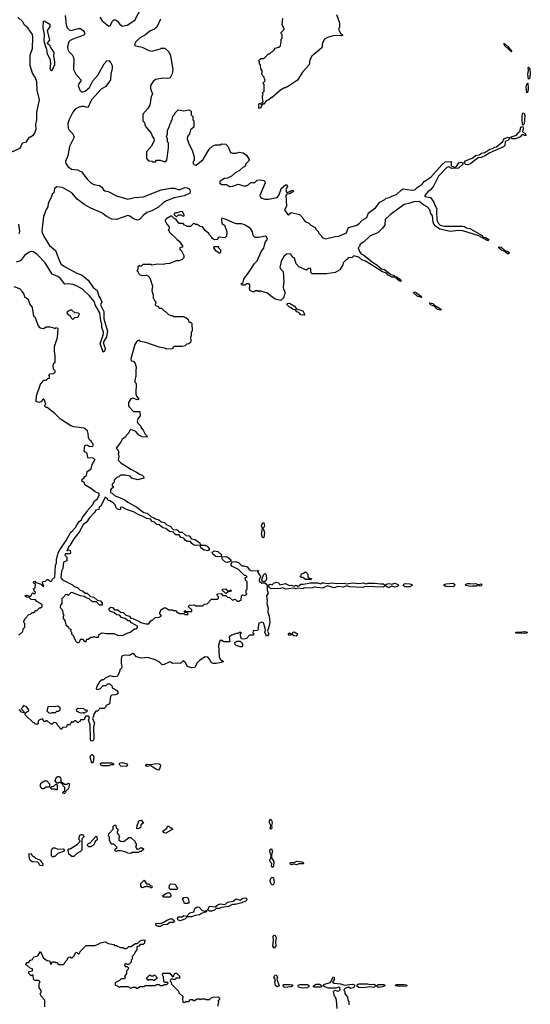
# Model space of a CAD drawing. Extents: x 2293139 to 2515392, y 824115 to 1006937.
# Tile 360 of 417: x 2477245 to 2482622, y 847951 to 858329. Entities that reach past the tile are written whole.
import ezdxf

# ---------------------------------------------------------------- set-up
doc = ezdxf.new("R2010")
doc.units = 0

msp = doc.modelspace()

# ---------------------------------------------------------------- linework, layer by layer
at = {"layer": '0CON10XD'}
for points in [[(2478088, 858355), (2478115, 858318), (2478185, 858262), (2478198, 858265), (2478219, 858311), (2478235, 858327), (2478255, 858327), (2478275, 858313), (2478297, 858285), (2478325, 858262), (2478375, 858271), (2478456, 858325), (2478525, 858452)], [(2477163, 856935), (2477250, 856975), (2477275, 857030), (2477315, 857043), (2477343, 857087), (2477385, 857112), (2477403, 857135), (2477417, 857175), (2477414, 857226), (2477426, 857275), (2477427, 857353), (2477453, 857485), (2477428, 857585), (2477425, 857674), (2477410, 857715), (2477380, 857765), (2477356, 857845), (2477356, 857954), (2477378, 858025), (2477383, 858145), (2477379, 858175), (2477332, 858242), (2477295, 858272), (2477278, 858308), (2477226, 858356)], [(2477723, 858375), (2477734, 858275), (2477744, 858245), (2477765, 858221), (2477785, 858216), (2477865, 858237), (2477885, 858236), (2477915, 858216), (2477926, 858194), (2477929, 858175), (2477922, 858165), (2477805, 858125), (2477775, 858110), (2477763, 858095), (2477749, 858045), (2477752, 858015), (2477763, 857993), (2477798, 857958), (2477810, 857930), (2477814, 857905), (2477810, 857805), (2477837, 857755), (2477890, 857695), (2477890, 857685), (2477867, 857653), (2477861, 857635), (2477879, 857585), (2477895, 857568), (2477915, 857568), (2477935, 857577), (2477980, 857615), (2478015, 857685), (2478067, 857743), (2478134, 857865), (2478162, 857895), (2478185, 857899), (2478205, 857873), (2478218, 857845), (2478219, 857815), (2478204, 857755), (2478201, 857695), (2478152, 857625), (2478102, 857598), (2478005, 857488), (2477989, 857465), (2477965, 857407), (2477955, 857404), (2477924, 857414), (2477895, 857416), (2477859, 857405), (2477828, 857385), (2477803, 857355), (2477766, 857276), (2477753, 857235), (2477757, 857185), (2477767, 857165), (2477806, 857125), (2477818, 857092), (2477768, 856992), (2477752, 856895), (2477727, 856835), (2477731, 856815), (2477752, 856782), (2477791, 856755), (2477855, 856746), (2477895, 856724), (2477959, 856645), (2477995, 856610), (2478025, 856593), (2478085, 856583), (2478110, 856565), (2478129, 856535), (2478143, 856525), (2478175, 856518), (2478265, 856473), (2478385, 856438), (2478455, 856455), (2478549, 856461), (2478735, 856537), (2478838, 856552), (2478874, 856555), (2478915, 856540), (2478935, 856540), (2478985, 856559), (2479008, 856558), (2479028, 856548), (2479036, 856536), (2479041, 856515), (2479038, 856502), (2478977, 856473), (2478870, 856450), (2478790, 856420), (2478755, 856400), (2478705, 856355), (2478635, 856316), (2478584, 856296), (2478545, 856266), (2478505, 856224), (2478485, 856216), (2478445, 856232), (2478405, 856260), (2478385, 856267), (2478265, 856225), (2478215, 856227), (2478155, 856260), (2478109, 856295), (2477995, 856344), (2477923, 856383), (2477849, 856439), (2477794, 856506), (2477695, 856559), (2477635, 856566), (2477610, 856550), (2477606, 856505), (2477588, 856492), (2477578, 856455), (2477546, 856395), (2477542, 856358), (2477522, 856328), (2477495, 856255), (2477479, 856105), (2477482, 856085), (2477505, 856035), (2477560, 855950), (2477621, 855895), (2477667, 855777), (2477683, 855753), (2477715, 855727), (2477845, 855659), (2477902, 855635), (2477965, 855584), (2478018, 855508), (2478060, 855475), (2478078, 855415), (2478101, 855381), (2478109, 855355), (2478096, 855325), (2478132, 855252), (2478132, 855175), (2478168, 855045), (2478160, 854985), (2478125, 854925), (2478145, 854865), (2478137, 854835), (2478124, 854824), (2478094, 854915), (2478125, 855005), (2478126, 855035), (2478111, 855085), (2478111, 855121), (2478101, 855155), (2478090, 855240), (2478041, 855325), (2478034, 855355), (2477979, 855419), (2477908, 855488), (2477851, 855521), (2477805, 855537), (2477755, 855545), (2477721, 855541), (2477675, 855600), (2477645, 855624), (2477587, 855647), (2477512, 855765), (2477427, 855857), (2477385, 855884), (2477365, 855886), (2477345, 855879), (2477296, 855845), (2477255, 855788), (2477207, 855773)], [(2478726, 858336), (2478688, 858252), (2478665, 858231), (2478615, 858209), (2478570, 858170), (2478505, 858136), (2478465, 858093), (2478453, 858065), (2478464, 858054), (2478535, 858041), (2478605, 858004), (2478635, 857996), (2478727, 858023), (2478735, 858030), (2478775, 858030), (2478815, 857990), (2478832, 857952), (2478853, 857823), (2478858, 857805), (2478852, 857758), (2478830, 857715), (2478805, 857708), (2478755, 857712), (2478675, 857698), (2478651, 857679), (2478622, 857635), (2478622, 857605), (2478642, 857545), (2478631, 857519), (2478615, 857430), (2478596, 857394), (2478540, 857335), (2478540, 857265), (2478560, 857245), (2478563, 857223), (2478575, 857200), (2478630, 857135), (2478642, 857095), (2478657, 857077), (2478660, 857055), (2478632, 856995), (2478582, 856935), (2478580, 856865), (2478602, 856842), (2478637, 856837), (2478645, 856830), (2478675, 856830), (2478685, 856850), (2478725, 856850), (2478775, 856830), (2478795, 856850), (2478812, 856975), (2478812, 857032), (2478803, 857043), (2478802, 857072), (2478792, 857095), (2478800, 857125), (2478800, 857165), (2478818, 857195), (2478830, 857235), (2478840, 857245), (2478840, 857265), (2478850, 857275), (2478858, 857312), (2478880, 857335), (2478880, 857345), (2478915, 857380), (2478975, 857370), (2479025, 857380), (2479052, 857365), (2479050, 857325), (2479068, 857308), (2479070, 857275), (2479080, 857265), (2479080, 857195), (2479043, 857167), (2479032, 857128), (2479013, 857097), (2479010, 857075), (2479025, 857020), (2479060, 856955), (2479082, 856885), (2479082, 856845), (2479072, 856835), (2479072, 856815), (2479082, 856802), (2479105, 856797), (2479176, 856854), (2479240, 856965), (2479275, 856998), (2479308, 857012), (2479355, 857012), (2479375, 857022), (2479415, 857018), (2479438, 856995), (2479465, 856930), (2479485, 856922), (2479525, 856922), (2479555, 856932), (2479600, 856925), (2479635, 856900), (2479660, 856855), (2479660, 856845), (2479625, 856810), (2479615, 856780), (2479600, 856775), (2479561, 856739), (2479510, 856710), (2479475, 856680), (2479435, 856660), (2479402, 856655), (2479355, 856626), (2479348, 856615), (2479355, 856601), (2479375, 856591), (2479422, 856592), (2479455, 856570), (2479490, 856575), (2479545, 856597), (2479615, 856576), (2479648, 856585), (2479678, 856612), (2479720, 856615), (2479745, 856637), (2479785, 856641), (2479815, 856633), (2479828, 856625), (2479829, 856611), (2479774, 856475), (2479785, 856450), (2479825, 856439), (2479865, 856438), (2479955, 856456), (2479978, 856482), (2479990, 856525), (2480000, 856550), (2480045, 856590), (2480055, 856588), (2480064, 856575), (2480047, 856535), (2480055, 856510), (2480065, 856508), (2480113, 856533), (2480127, 856525), (2480122, 856515), (2480088, 856495), (2480058, 856492), (2480047, 856475), (2480054, 856365), (2480034, 856325), (2480065, 856278), (2480075, 856273), (2480105, 856297), (2480190, 856275), (2480225, 856240), (2480232, 856222), (2480252, 856202), (2480290, 856185), (2480310, 856165), (2480355, 856140), (2480365, 856120), (2480390, 856095), (2480392, 856082), (2480425, 856050), (2480432, 856035), (2480465, 856020), (2480567, 856043), (2480605, 856046), (2480685, 856084), (2480699, 856125), (2480711, 856139), (2480795, 856164), (2480825, 856184), (2480853, 856217), (2480899, 856245), (2480920, 856295), (2480991, 856345), (2481038, 856405), (2481089, 856435)], [(2480582, 858385), (2480612, 858295), (2480612, 858255), (2480603, 858225), (2480625, 858188), (2480648, 858165), (2480635, 858160), (2480555, 858163), (2480485, 858143), (2480456, 858124), (2480434, 858085), (2480426, 858034), (2480323, 857945), (2480302, 857905), (2480293, 857855), (2480222, 857775), (2480169, 857691), (2480065, 857620), (2480055, 857620), (2480045, 857610), (2480035, 857610), (2479990, 857585), (2479905, 857510), (2479895, 857510), (2479870, 857485), (2479840, 857475), (2479815, 857440), (2479800, 857440), (2479785, 857400), (2479772, 857392), (2479762, 857405), (2479763, 857437), (2479775, 857450), (2479785, 857440), (2479800, 857440), (2479800, 857455), (2479810, 857465), (2479802, 857505), (2479802, 857528), (2479810, 857545), (2479800, 857555), (2479820, 857575), (2479820, 857645), (2479812, 857652), (2479810, 857665), (2479828, 857682), (2479830, 857695), (2479823, 857703), (2479820, 857725), (2479790, 857755), (2479800, 857765), (2479800, 857795), (2479783, 857813), (2479780, 857855), (2479772, 857862), (2479770, 857885), (2479760, 857895), (2479785, 857920), (2479815, 857920), (2479855, 857960), (2479865, 857970), (2479875, 857970), (2479895, 857990), (2479905, 857990), (2479925, 858010), (2479935, 858030), (2479975, 858040), (2479990, 858055), (2480000, 858095), (2480000, 858125), (2480010, 858135), (2480010, 858175), (2480000, 858185), (2480000, 858195), (2480030, 858225), (2480030, 858235), (2480010, 858275), (2480017, 858347)], [(2477585, 857790), (2477575, 857790), (2477565, 857810), (2477572, 857865), (2477568, 857908), (2477539, 857965), (2477532, 858015), (2477515, 858053), (2477504, 858105), (2477506, 858175), (2477492, 858245), (2477497, 858313), (2477504, 858316), (2477563, 858283), (2477561, 858255), (2477534, 858214), (2477560, 858115), (2477534, 858085), (2477537, 858077), (2477560, 858065), (2477570, 858035), (2477603, 857985), (2477600, 857945), (2477612, 857885), (2477612, 857855), (2477585, 857790)], [(2482425, 857991), (2482354, 858055), (2482342, 858078), (2482355, 858074), (2482385, 858047), (2482429, 857995), (2482425, 857991)], [(2482605, 857702), (2482597, 857755), (2482605, 857795), (2482600, 857825), (2482605, 857829), (2482616, 857815), (2482622, 857755), (2482615, 857711), (2482605, 857702)], [(2482585, 857560), (2482580, 857620), (2482585, 857650), (2482595, 857662), (2482601, 857605), (2482595, 857570), (2482585, 857560)], [(2482545, 857218), (2482537, 857255), (2482537, 857315), (2482545, 857344), (2482555, 857349), (2482565, 857325), (2482562, 857268), (2482558, 857232), (2482545, 857218)], [(2482465, 857073), (2482433, 857073), (2482416, 857085), (2482420, 857095), (2482477, 857113), (2482498, 857142), (2482517, 857155), (2482518, 857185), (2482524, 857196), (2482544, 857204), (2482548, 857182), (2482539, 857149), (2482564, 857135), (2482580, 857110), (2482565, 857108), (2482535, 857118), (2482514, 857096), (2482465, 857073)], [(2481965, 856801), (2481945, 856802), (2481932, 856815), (2481930, 856825), (2481940, 856840), (2482016, 856874), (2482045, 856897), (2482083, 856905), (2482107, 856923), (2482145, 856929), (2482196, 856964), (2482225, 856970), (2482245, 856985), (2482265, 856989), (2482333, 857045), (2482344, 857075), (2482385, 857091), (2482403, 857085), (2482391, 857059), (2482357, 857045), (2482353, 857005), (2482341, 856989), (2482195, 856926), (2482152, 856898), (2482105, 856878), (2482075, 856873), (2481996, 856814), (2481965, 856801)], [(2481089, 856435), (2481105, 856449), (2481140, 856455), (2481165, 856470), (2481214, 856486), (2481265, 856535), (2481285, 856546), (2481375, 856534), (2481404, 856536), (2481415, 856542), (2481431, 856560), (2481483, 856595), (2481505, 856623), (2481575, 856671), (2481690, 856800), (2481725, 856830), (2481790, 856835), (2481789, 856789), (2481825, 856776), (2481845, 856782), (2481871, 856819), (2481895, 856828), (2481911, 856821), (2481912, 856805), (2481865, 856763), (2481795, 856761), (2481765, 856777), (2481745, 856771), (2481655, 856681), (2481604, 856576), (2481568, 856532), (2481543, 856515), (2481513, 856475), (2481510, 856465), (2481570, 856455), (2481607, 856407), (2481618, 856375), (2481638, 856335), (2481633, 856315), (2481638, 856215), (2481655, 856181), (2481673, 856165), (2481715, 856154), (2481905, 856153), (2481928, 856148), (2481952, 856135), (2481987, 856127), (2482114, 856055), (2482122, 856042), (2482151, 856035), (2482179, 856015), (2482184, 856005), (2482175, 855998), (2482082, 856052), (2481912, 856105), (2481865, 856108), (2481783, 856097), (2481671, 856121), (2481624, 856154), (2481608, 856175), (2481600, 856195), (2481592, 856262), (2481575, 856285), (2481565, 856324), (2481535, 856358), (2481497, 856377), (2481453, 856413), (2481395, 856409), (2481355, 856396), (2481295, 856380), (2481145, 856274), (2481093, 856225), (2481092, 856165), (2481063, 856127), (2481015, 856084), (2480935, 856051), (2480867, 855985), (2480832, 855965), (2480825, 855940), (2480810, 855925), (2480824, 855885), (2480841, 855861), (2480868, 855848), (2480962, 855772), (2481007, 855747), (2481055, 855705), (2481086, 855696), (2481153, 855643), (2481183, 855635), (2481195, 855618), (2481218, 855618), (2481255, 855590), (2481264, 855575), (2481255, 855571), (2481241, 855575), (2481194, 855614), (2481165, 855617), (2481125, 855638), (2481108, 855658), (2481065, 855671), (2480931, 855755), (2480885, 855783), (2480847, 855797), (2480815, 855827), (2480765, 855840), (2480747, 855823), (2480705, 855820), (2480697, 855803), (2480685, 855800), (2480650, 855765), (2480648, 855745), (2480616, 855694), (2480567, 855663), (2480475, 855652), (2480325, 855650), (2480310, 855665), (2480310, 855705), (2480305, 855710), (2480285, 855708), (2480265, 855690), (2480183, 855723), (2480156, 855756), (2480138, 855815), (2480125, 855822), (2480105, 855852), (2480093, 855863), (2480055, 855857), (2480026, 855834), (2479997, 855785), (2479993, 855745), (2479984, 855725), (2479990, 855705), (2480020, 855675), (2480028, 855565), (2480018, 855515), (2480022, 855485), (2480035, 855470), (2480042, 855445), (2480030, 855425), (2480028, 855402), (2479995, 855368), (2479935, 855385), (2479881, 855421), (2479856, 855446), (2479783, 855467), (2479772, 855468), (2479765, 855460), (2479755, 855470), (2479725, 855470), (2479715, 855460), (2479695, 855460), (2479688, 855468), (2479672, 855472), (2479668, 855488), (2479660, 855495), (2479670, 855505), (2479668, 855532), (2479660, 855545), (2479634, 855546), (2479615, 855532), (2479585, 855530), (2479578, 855545), (2479600, 855560), (2479607, 855595), (2479667, 855683), (2479719, 855761), (2479745, 855789), (2479790, 855890), (2479815, 855922), (2479830, 855980), (2479853, 856015), (2479845, 856041), (2479835, 856046), (2479765, 856032), (2479725, 856032), (2479704, 856054), (2479698, 856095), (2479675, 856130), (2479618, 856165), (2479584, 856176), (2479529, 856179), (2479497, 856187), (2479418, 856225), (2479375, 856239), (2479369, 856225), (2479375, 856180), (2479402, 856165), (2479427, 856095), (2479422, 856048), (2479405, 856030), (2479345, 856038), (2479335, 856030), (2479328, 856012), (2479295, 856010), (2479270, 856025), (2479270, 856035), (2479240, 856065), (2479236, 856076), (2479197, 856107), (2479170, 856145), (2479145, 856150), (2479115, 856170), (2479095, 856170), (2479085, 856180), (2479072, 856178), (2479045, 856150), (2479005, 856150), (2478998, 856158), (2478982, 856162), (2478965, 856180), (2478925, 856180), (2478888, 856228), (2478875, 856230), (2478847, 856257), (2478835, 856257), (2478794, 856235), (2478778, 856215), (2478778, 856208), (2478793, 856173), (2478820, 856145), (2478820, 856125), (2478810, 856115), (2478818, 856108), (2478820, 856095), (2478903, 856013), (2478926, 855996), (2478960, 855945), (2478958, 855932), (2478930, 855925), (2478932, 855905), (2478945, 855900), (2478972, 855845), (2478972, 855818), (2478955, 855800), (2478922, 855788), (2478893, 855787), (2478825, 855758), (2478785, 855757), (2478755, 855748), (2478695, 855752), (2478635, 855742), (2478625, 855748), (2478542, 855748), (2478525, 855730), (2478515, 855730), (2478505, 855740), (2478490, 855725), (2478490, 855695), (2478480, 855685), (2478488, 855678), (2478492, 855662), (2478515, 855640), (2478535, 855632), (2478577, 855637), (2478595, 855630), (2478615, 855610), (2478642, 855522), (2478638, 855475), (2478642, 855442), (2478650, 855435), (2478650, 855395), (2478658, 855388), (2478662, 855372), (2478680, 855355), (2478670, 855325), (2478682, 855312), (2478698, 855308), (2478715, 855290), (2478738, 855288), (2478772, 855252), (2478785, 855250), (2478812, 855222), (2478825, 855220), (2478835, 855210), (2478855, 855210), (2478865, 855200), (2478965, 855200), (2478995, 855190), (2479018, 855168), (2479022, 855152), (2479032, 855142), (2479045, 855140), (2479058, 855128), (2479060, 855045), (2479050, 855035), (2479050, 854995), (2479042, 854985), (2479048, 854945), (2479044, 854926), (2479025, 854913), (2479005, 854910), (2478987, 854893), (2478956, 854884), (2478874, 854886), (2478862, 854878), (2478855, 854860), (2478795, 854858), (2478775, 854868), (2478715, 854878), (2478575, 854926), (2478518, 854938), (2478505, 854950), (2478485, 854943), (2478474, 854935), (2478457, 854905), (2478417, 854755), (2478420, 854735), (2478445, 854730), (2478462, 854705), (2478470, 854665), (2478467, 854627), (2478469, 854575), (2478458, 854525), (2478458, 854508), (2478470, 854495), (2478467, 854385), (2478475, 854362), (2478497, 854335), (2478497, 854325), (2478485, 854323), (2478435, 854340), (2478417, 854333), (2478392, 854295), (2478392, 854255), (2478445, 854200), (2478505, 854200), (2478510, 854195), (2478512, 854155), (2478488, 854122), (2478483, 854093), (2478490, 854075), (2478520, 854045), (2478520, 854035), (2478550, 853995), (2478565, 853960), (2478590, 853935), (2478585, 853930), (2478533, 853933), (2478501, 853951), (2478468, 853988), (2478415, 854010), (2478400, 853995), (2478394, 853976), (2478365, 853948), (2478359, 853931), (2478323, 853905), (2478308, 853872), (2478262, 853812), (2478277, 853797), (2478290, 853765), (2478282, 853758), (2478288, 853725), (2478282, 853685), (2478310, 853660), (2478415, 853591), (2478475, 853561), (2478514, 853534), (2478535, 853528), (2478548, 853515), (2478552, 853498), (2478485, 853478), (2478425, 853498), (2478407, 853517), (2478355, 853530), (2478305, 853530), (2478288, 853512), (2478272, 853508), (2478240, 853475), (2478240, 853455), (2478220, 853435), (2478220, 853415), (2478228, 853408), (2478230, 853395), (2478215, 853390), (2478200, 853375), (2478200, 853345), (2478218, 853338), (2478242, 853315), (2478345, 853272), (2478385, 853243), (2478480, 853190), (2478553, 853133), (2478586, 853126), (2478628, 853088), (2478655, 853083), (2478675, 853069), (2478709, 853059), (2478735, 853038), (2478769, 853029), (2478795, 853006), (2478831, 852991), (2478865, 852953), (2478895, 852956), (2478908, 852948), (2478925, 852926), (2478957, 852927), (2478994, 852894), (2479028, 852888), (2479055, 852858), (2479090, 852850), (2479138, 852818), (2479152, 852792), (2479195, 852791), (2479220, 852780), (2479241, 852755), (2479240, 852740), (2479225, 852731), (2479188, 852738), (2479151, 852761), (2479145, 852790), (2479097, 852787), (2479074, 852794), (2479057, 852807), (2479045, 852828), (2479008, 852828), (2478991, 852841), (2478975, 852863), (2478941, 852871), (2478925, 852898), (2478888, 852898), (2478872, 852912), (2478865, 852928), (2478823, 852933), (2478785, 852966), (2478754, 852974), (2478715, 853004), (2478690, 853010), (2478665, 853032), (2478639, 853039), (2478623, 853063), (2478585, 853070), (2478545, 853094), (2478499, 853109), (2478445, 853143), (2478368, 853168), (2478325, 853190), (2478302, 853188), (2478310, 853175), (2478298, 853162), (2478275, 853170), (2478260, 853185), (2478250, 853215), (2478230, 853235), (2478195, 853258), (2478175, 853260), (2478170, 853275), (2478145, 853296), (2478098, 853202), (2478082, 853195), (2478080, 853165), (2478045, 853159), (2478029, 853131), (2477975, 853076), (2477952, 853038), (2477915, 853004), (2477872, 852928), (2477815, 852856), (2477774, 852786), (2477761, 852775), (2477742, 852732), (2477755, 852740), (2477778, 852738), (2477780, 852705), (2477775, 852700), (2477725, 852700), (2477720, 852685), (2477740, 852665), (2477740, 852625), (2477705, 852610), (2477698, 852545), (2477685, 852518)], [(2478895, 856250), (2478918, 856272), (2478942, 856272), (2478965, 856258), (2478980, 856265), (2478958, 856305), (2478941, 856309), (2478907, 856293), (2478887, 856293), (2478872, 856285), (2478870, 856275), (2478895, 856250)], [(2477240, 856075), (2477245, 856100), (2477236, 856175)], [(2479355, 855870), (2479345, 855870), (2479312, 855892), (2479290, 855925), (2479292, 855938), (2479335, 855940), (2479340, 855935), (2479340, 855925), (2479360, 855905), (2479360, 855875), (2479355, 855870)], [(2482395, 855861), (2482382, 855862), (2482348, 855888), (2482319, 855899), (2482292, 855925), (2482290, 855935), (2482315, 855931), (2482350, 855900), (2482386, 855885), (2482398, 855875), (2482395, 855861)], [(2477235, 851840), (2477278, 851882), (2477282, 851908), (2477300, 851925), (2477300, 851965), (2477290, 851975), (2477290, 851995), (2477298, 852002), (2477302, 852018), (2477342, 852058), (2477358, 852062), (2477375, 852080), (2477398, 852082), (2477415, 852100), (2477425, 852100), (2477455, 852130), (2477465, 852130), (2477480, 852145), (2477480, 852165), (2477426, 852196), (2477410, 852215), (2477365, 852217), (2477345, 852240), (2477315, 852243), (2477300, 852255), (2477325, 852262), (2477355, 852250), (2477368, 852262), (2477372, 852278), (2477382, 852288), (2477395, 852280), (2477408, 852282), (2477410, 852295), (2477402, 852302), (2477390, 852335), (2477408, 852342), (2477410, 852375), (2477390, 852395), (2477392, 852408), (2477405, 852410), (2477412, 852402), (2477468, 852378), (2477495, 852350), (2477500, 852365), (2477490, 852375), (2477488, 852388), (2477480, 852395), (2477492, 852408), (2477515, 852410), (2477535, 852430), (2477545, 852430), (2477562, 852412), (2477575, 852410), (2477588, 852422), (2477590, 852435), (2477615, 852450), (2477622, 852575), (2477633, 852605), (2477634, 852635), (2477651, 852709), (2477668, 852742), (2477735, 852840), (2477782, 852928), (2477805, 852944), (2477807, 852953), (2477835, 852980), (2477838, 852992), (2477870, 853040), (2477895, 853058), (2477903, 853077), (2477956, 853145), (2477958, 853155), (2478015, 853218), (2478033, 853257), (2478059, 853275), (2478085, 853320), (2478075, 853338), (2478041, 853351), (2478002, 853385), (2477930, 853425), (2477928, 853448), (2477900, 853465), (2477904, 853486), (2477920, 853495), (2477930, 853515), (2477948, 853522), (2477955, 853568), (2477995, 853590), (2478013, 853647), (2478038, 853695), (2478015, 853708), (2477962, 853712), (2477957, 853757), (2477945, 853768), (2477935, 853770), (2477924, 853784), (2477930, 853840), (2477955, 853847), (2477975, 853833), (2478015, 853832), (2478020, 853845), (2478018, 853858), (2478000, 853875), (2477997, 853887), (2477981, 853901), (2477968, 853925), (2477966, 853966), (2477958, 853995), (2477925, 854022), (2477815, 854037), (2477785, 854047), (2477675, 854118), (2477615, 854178), (2477535, 854240), (2477525, 854240), (2477512, 854252), (2477510, 854265), (2477518, 854272), (2477520, 854285), (2477512, 854292), (2477510, 854315), (2477498, 854328), (2477492, 854328), (2477468, 854302), (2477447, 854293), (2477420, 854305), (2477422, 854365), (2477463, 854487), (2477490, 854515), (2477495, 854530), (2477525, 854530), (2477542, 854548), (2477558, 854552), (2477560, 854575), (2477550, 854585), (2477562, 854598), (2477605, 854600), (2477620, 854615), (2477618, 854628), (2477600, 854645), (2477598, 854685), (2477605, 854710), (2477620, 854715), (2477620, 854785), (2477610, 854835), (2477612, 854885), (2477642, 854978), (2477650, 855075), (2477625, 855080), (2477615, 855070), (2477608, 855078), (2477565, 855090), (2477525, 855088), (2477495, 855072), (2477473, 855073), (2477462, 855082), (2477440, 855105), (2477410, 855185), (2477393, 855203), (2477380, 855295), (2477353, 855333), (2477338, 855375), (2477298, 855405), (2477293, 855435), (2477275, 855462), (2477245, 855493), (2477185, 855514)], [(2481475, 855400), (2481431, 855415), (2481396, 855445), (2481393, 855457), (2481415, 855456), (2481469, 855415), (2481478, 855405), (2481475, 855400)], [(2480235, 855214), (2480205, 855220), (2480185, 855242), (2480165, 855250), (2480150, 855270), (2480125, 855276), (2480105, 855293), (2480082, 855302), (2480061, 855325), (2480061, 855339), (2480085, 855340), (2480138, 855308), (2480161, 855281), (2480225, 855259), (2480246, 855225), (2480244, 855216), (2480235, 855214)], [(2481673, 855267), (2481644, 855275), (2481609, 855309), (2481572, 855325), (2481560, 855345), (2481597, 855337), (2481612, 855322), (2481686, 855275), (2481685, 855270), (2481673, 855267)], [(2477805, 855170), (2477825, 855190), (2477856, 855194), (2477876, 855225), (2477865, 855237), (2477825, 855238), (2477795, 855268), (2477775, 855268), (2477750, 855255), (2477742, 855235), (2477780, 855205), (2477782, 855192), (2477805, 855170)], [(2479805, 852868), (2479802, 852872), (2479792, 852905), (2479803, 852965), (2479792, 852995), (2479805, 853031), (2479816, 853026), (2479823, 852995), (2479810, 852965), (2479822, 852925), (2479815, 852872), (2479805, 852868)], [(2479344, 852666), (2479311, 852671), (2479281, 852691), (2479271, 852715), (2479295, 852730), (2479333, 852723), (2479364, 852695), (2479369, 852685), (2479365, 852670), (2479344, 852666)], [(2479435, 852608), (2479412, 852612), (2479379, 852639), (2479372, 852668), (2479415, 852672), (2479442, 852662), (2479467, 852635), (2479467, 852623), (2479455, 852613), (2479435, 852608)], [(2477685, 852518), (2477679, 852445), (2477695, 852424), (2477801, 852371), (2477818, 852355), (2477853, 852343), (2477880, 852315), (2477908, 852308), (2477935, 852286), (2477955, 852283), (2477989, 852249), (2478025, 852242), (2478061, 852211), (2478095, 852205), (2478112, 852178), (2478112, 852158), (2478085, 852158), (2478052, 852192), (2478013, 852193), (2477976, 852226), (2477944, 852234), (2477925, 852249), (2477886, 852256), (2477795, 852290), (2477782, 852288), (2477755, 852260), (2477745, 852270), (2477722, 852268), (2477718, 852252), (2477690, 852225), (2477690, 852175), (2477673, 852157), (2477670, 852135), (2477690, 852115), (2477692, 852102), (2477700, 852095), (2477700, 852065), (2477710, 852055), (2477700, 852025), (2477720, 851995), (2477732, 851952), (2477760, 851925), (2477762, 851912), (2477775, 851910), (2477788, 851898), (2477780, 851885), (2477790, 851875), (2477790, 851855), (2477808, 851838), (2477832, 851782), (2477852, 851762), (2477878, 851772), (2477885, 851800), (2477905, 851800), (2477925, 851780), (2477935, 851780), (2477945, 851770), (2477952, 851798), (2477965, 851800), (2477995, 851820), (2478015, 851820), (2478025, 851828), (2478045, 851820), (2478075, 851820), (2478082, 851848), (2478115, 851868), (2478155, 851858), (2478235, 851860), (2478285, 851838), (2478335, 851840), (2478375, 851862), (2478407, 851873), (2478455, 851910), (2478475, 851910), (2478487, 851923), (2478487, 851935), (2478423, 851973), (2478405, 851993), (2478385, 851994), (2478355, 852016), (2478318, 852028), (2478295, 852052), (2478265, 852056), (2478235, 852082), (2478200, 852090), (2478188, 852105), (2478187, 852123), (2478203, 852137), (2478223, 852133), (2478245, 852110), (2478279, 852109), (2478305, 852084), (2478335, 852081), (2478362, 852052), (2478402, 852042), (2478415, 852021), (2478435, 852019), (2478501, 851991), (2478522, 851975), (2478575, 851962), (2478605, 851962), (2478622, 851988), (2478635, 852000), (2478645, 852000), (2478672, 852028), (2478715, 852030), (2478740, 852045), (2478720, 852065), (2478720, 852085), (2478728, 852092), (2478732, 852108), (2478765, 852130), (2478785, 852130), (2478815, 852110), (2478855, 852110), (2478865, 852100), (2478885, 852100), (2478902, 852082), (2478915, 852080), (2478925, 852070), (2478975, 852070), (2478985, 852060), (2479015, 852060), (2479018, 852068), (2479005, 852080), (2478982, 852082), (2478980, 852095), (2478985, 852100), (2478995, 852090), (2479058, 852092), (2479058, 852108), (2479020, 852145), (2479032, 852158), (2479085, 852160), (2479095, 852150), (2479175, 852150), (2479192, 852168), (2479218, 852172), (2479265, 852220), (2479328, 852222), (2479338, 852232), (2479340, 852245), (2479320, 852265), (2479333, 852277), (2479365, 852280), (2479385, 852260), (2479415, 852260), (2479432, 852242), (2479455, 852240), (2479485, 852210), (2479515, 852220), (2479535, 852200), (2479555, 852200), (2479562, 852208), (2479578, 852212), (2479580, 852255), (2479592, 852268), (2479615, 852260), (2479622, 852268), (2479638, 852272), (2479638, 852278), (2479630, 852285), (2479630, 852315), (2479640, 852325), (2479640, 852405), (2479622, 852422), (2479620, 852445), (2479640, 852455), (2479625, 852470), (2479612, 852472), (2479550, 852535), (2479480, 852570), (2479470, 852585), (2479486, 852614), (2479515, 852618), (2479549, 852609), (2479585, 852572), (2479605, 852573), (2479642, 852562), (2479665, 852532), (2479680, 852525), (2479745, 852520), (2479758, 852528), (2479760, 852515), (2479750, 852505), (2479771, 852481), (2479782, 852455), (2479767, 852425), (2479768, 852415), (2479795, 852390), (2479825, 852392), (2479848, 852375), (2479852, 852362), (2479851, 852315), (2479861, 852285), (2479844, 852255), (2479850, 852205), (2479847, 852177), (2479863, 852125), (2479857, 852085), (2479871, 852041), (2479878, 851975), (2479866, 851914), (2479853, 851885), (2479868, 851855), (2479855, 851836), (2479845, 851832), (2479840, 851840), (2479828, 851875), (2479834, 851895), (2479831, 851915), (2479811, 851971), (2479795, 851978), (2479760, 851965), (2479758, 851905), (2479748, 851892), (2479702, 851888), (2479700, 851865), (2479710, 851855), (2479708, 851842), (2479665, 851840), (2479632, 851808), (2479605, 851800), (2479582, 851802), (2479570, 851835), (2479570, 851855), (2479580, 851865), (2479575, 851870), (2479555, 851870), (2479545, 851860), (2479525, 851860), (2479478, 851842), (2479450, 851825), (2479458, 851772), (2479395, 851770), (2479365, 851790), (2479352, 851778), (2479338, 851735), (2479344, 851614), (2479355, 851590), (2479390, 851565), (2479367, 851553), (2479315, 851542), (2479285, 851542), (2479265, 851550), (2479245, 851590), (2479225, 851610), (2479198, 851612), (2479140, 851575), (2479110, 851545), (2479098, 851512), (2479085, 851500), (2479055, 851498), (2479012, 851512), (2478986, 851556), (2478965, 851570), (2478935, 851542), (2478905, 851548), (2478855, 851542), (2478838, 851558), (2478825, 851560), (2478765, 851532), (2478745, 851530), (2478715, 851560), (2478672, 851582), (2478595, 851608), (2478525, 851600), (2478475, 851612), (2478455, 851638), (2478435, 851648), (2478402, 851628), (2478355, 851632), (2478328, 851625), (2478318, 851615), (2478312, 851585), (2478312, 851545), (2478322, 851508), (2478317, 851493), (2478300, 851475), (2478292, 851445), (2478273, 851407), (2478235, 851402), (2478198, 851412), (2478145, 851390), (2478128, 851372), (2478115, 851370), (2478085, 851350), (2478052, 851295), (2478050, 851275), (2478065, 851270), (2478095, 851280), (2478125, 851310), (2478155, 851310), (2478172, 851328), (2478195, 851330), (2478220, 851305), (2478220, 851285), (2478265, 851262), (2478280, 851245), (2478280, 851225), (2478255, 851212), (2478215, 851210), (2478200, 851195), (2478192, 851118), (2478155, 851100), (2478148, 851082), (2478135, 851070), (2478085, 851070), (2478080, 851055), (2478065, 851040), (2478045, 851040), (2478025, 851010), (2478022, 850985), (2478010, 850965), (2478031, 850915), (2478023, 850875), (2478024, 850745), (2478019, 850731), (2478005, 850723), (2477995, 850728), (2477989, 850745), (2477988, 850895), (2477970, 850945), (2477980, 850975), (2477968, 850988), (2477942, 850988), (2477930, 850975), (2477925, 850950), (2477885, 850950), (2477880, 850935), (2477865, 850920), (2477852, 850922), (2477835, 850940), (2477822, 850938), (2477805, 850920), (2477795, 850930), (2477782, 850918), (2477778, 850902), (2477768, 850892), (2477755, 850900), (2477742, 850888), (2477738, 850872), (2477695, 850870), (2477688, 850852), (2477675, 850850), (2477668, 850868), (2477642, 850892), (2477638, 850908), (2477628, 850918), (2477605, 850920), (2477585, 850900), (2477578, 850908), (2477565, 850910), (2477535, 850940), (2477525, 850940), (2477515, 850930), (2477502, 850932), (2477485, 850960), (2477452, 850948), (2477440, 850935), (2477438, 850912), (2477425, 850900), (2477412, 850902), (2477398, 850918), (2477385, 850920), (2477302, 851002), (2477302, 851018), (2477322, 851038), (2477338, 851042), (2477340, 851055), (2477318, 851088), (2477285, 851100), (2477278, 851082), (2477260, 851065), (2477288, 851038), (2477288, 851022), (2477265, 851030), (2477238, 851058)], [(2479815, 852402), (2479800, 852410), (2479796, 852425), (2479812, 852478), (2479825, 852491), (2479835, 852489), (2479842, 852475), (2479844, 852435), (2479836, 852414), (2479815, 852402)], [(2480255, 852428), (2480225, 852450), (2480205, 852450), (2480200, 852465), (2480208, 852472), (2480212, 852488), (2480225, 852490), (2480255, 852510), (2480280, 852485), (2480280, 852455), (2480295, 852440), (2480318, 852438), (2480315, 852430), (2480255, 852428)], [(2479415, 852280), (2479382, 852312), (2479382, 852328), (2479415, 852330), (2479435, 852310), (2479455, 852310), (2479468, 852318), (2479468, 852302), (2479445, 852300), (2479415, 852280)], [(2480045, 852326), (2480015, 852342), (2479993, 852333), (2479895, 852330), (2479871, 852345), (2479868, 852365), (2479874, 852375), (2479885, 852379), (2479905, 852373), (2479920, 852390), (2479945, 852400), (2479973, 852393), (2479985, 852372), (2480045, 852386), (2480085, 852364), (2480105, 852368), (2480135, 852359), (2480155, 852369), (2480175, 852358), (2480185, 852360), (2480205, 852381), (2480235, 852379), (2480306, 852394), (2480384, 852394), (2480415, 852382), (2480428, 852392), (2480446, 852394), (2480495, 852388), (2480526, 852394), (2480585, 852387), (2480661, 852391), (2480685, 852382), (2480755, 852392), (2480815, 852386), (2480865, 852393), (2480895, 852383), (2480915, 852391), (2480985, 852390), (2481045, 852382), (2481075, 852384), (2481095, 852370), (2481116, 852384), (2481137, 852387), (2481165, 852380), (2481195, 852389), (2481230, 852375), (2481233, 852365), (2481224, 852356), (2481195, 852349), (2481165, 852357), (2481135, 852343), (2481125, 852343), (2481095, 852362), (2481072, 852348), (2480895, 852354), (2480855, 852345), (2480718, 852352), (2480685, 852361), (2480655, 852349), (2480595, 852354), (2480555, 852340), (2480485, 852360), (2480435, 852338), (2480346, 852346), (2480325, 852340), (2480237, 852337), (2480225, 852330), (2480175, 852338), (2480155, 852330), (2480135, 852338), (2480045, 852326)], [(2481305, 852351), (2481283, 852365), (2481290, 852380), (2481303, 852387), (2481355, 852383), (2481374, 852375), (2481377, 852365), (2481355, 852352), (2481305, 852351)], [(2481805, 852352), (2481734, 852354), (2481714, 852364), (2481714, 852375), (2481735, 852384), (2481809, 852389), (2481829, 852375), (2481821, 852359), (2481805, 852352)], [(2481995, 852353), (2481947, 852365), (2481940, 852375), (2481960, 852385), (2481985, 852388), (2482025, 852382), (2482045, 852387), (2482075, 852376), (2482105, 852382), (2482112, 852375), (2482105, 852361), (2482095, 852359), (2482075, 852370), (2482055, 852358), (2482015, 852359), (2481995, 852353)], [(2480155, 851832), (2480133, 851833), (2480115, 851850), (2480085, 851838), (2480074, 851855), (2480085, 851866), (2480110, 851850), (2480125, 851874), (2480135, 851876), (2480170, 851855), (2480167, 851843), (2480155, 851832)], [(2482565, 851859), (2482475, 851864), (2482470, 851865), (2482470, 851875), (2482535, 851876), (2482565, 851882), (2482588, 851875), (2482585, 851863), (2482565, 851859)], [(2479585, 851720), (2479565, 851720), (2479523, 851733), (2479513, 851743), (2479510, 851765), (2479535, 851780), (2479568, 851778), (2479590, 851755), (2479590, 851725), (2479585, 851720)], [(2477575, 851020), (2477583, 851027), (2477622, 851028), (2477635, 851040), (2477658, 851042), (2477670, 851055), (2477670, 851075), (2477645, 851092), (2477615, 851088), (2477545, 851090), (2477532, 851045), (2477552, 851022), (2477575, 851020)], [(2477925, 851020), (2477935, 851030), (2477948, 851032), (2477960, 851045), (2477955, 851050), (2477938, 851048), (2477920, 851065), (2477855, 851070), (2477840, 851055), (2477842, 851042), (2477855, 851040), (2477865, 851030), (2477885, 851022), (2477915, 851028), (2477925, 851020)], [(2478005, 850493), (2477986, 850555), (2477994, 850576), (2478005, 850584), (2478018, 850578), (2478024, 850555), (2478017, 850503), (2478005, 850493)], [(2478185, 850463), (2478115, 850463), (2478101, 850471), (2478094, 850485), (2478105, 850496), (2478215, 850496), (2478229, 850489), (2478236, 850474), (2478205, 850474), (2478185, 850463)], [(2478365, 850459), (2478311, 850461), (2478300, 850470), (2478294, 850486), (2478303, 850497), (2478325, 850500), (2478374, 850484), (2478380, 850475), (2478365, 850459)], [(2478705, 850419), (2478678, 850428), (2478625, 850463), (2478585, 850456), (2478574, 850464), (2478574, 850475), (2478585, 850481), (2478625, 850479), (2478685, 850490), (2478715, 850485), (2478726, 850475), (2478726, 850465), (2478717, 850433), (2478705, 850419)], [(2477705, 850170), (2477700, 850185), (2477720, 850205), (2477720, 850235), (2477702, 850252), (2477698, 850268), (2477682, 850282), (2477680, 850290), (2477665, 850290), (2477655, 850280), (2477635, 850280), (2477620, 850305), (2477632, 850345), (2477645, 850352), (2477662, 850352), (2477675, 850340), (2477680, 850290), (2477695, 850290), (2477715, 850270), (2477745, 850270), (2477755, 850280), (2477770, 850275), (2477760, 850225), (2477732, 850198), (2477725, 850180), (2477715, 850172), (2477705, 850170)], [(2477482, 850222), (2477468, 850238), (2477462, 850255), (2477470, 850285), (2477505, 850306), (2477530, 850305), (2477560, 850275), (2477560, 850245), (2477555, 850240), (2477525, 850240), (2477495, 850222), (2477482, 850222)], [(2477635, 850210), (2477625, 850210), (2477615, 850220), (2477575, 850220), (2477570, 850235), (2477582, 850248), (2477605, 850250), (2477622, 850268), (2477635, 850270), (2477640, 850265), (2477640, 850215), (2477635, 850210)], [(2478415, 849540), (2478383, 849543), (2478357, 849557), (2478305, 849570), (2478275, 849570), (2478265, 849560), (2478250, 849565), (2478250, 849585), (2478270, 849605), (2478235, 849640), (2478215, 849640), (2478200, 849655), (2478198, 849668), (2478190, 849675), (2478190, 849715), (2478180, 849725), (2478182, 849748), (2478230, 849795), (2478230, 849825), (2478242, 849838), (2478258, 849838), (2478262, 849812), (2478280, 849795), (2478280, 849775), (2478272, 849768), (2478270, 849755), (2478290, 849735), (2478292, 849722), (2478300, 849715), (2478290, 849705), (2478290, 849685), (2478305, 849670), (2478342, 849668), (2478395, 849710), (2478415, 849710), (2478460, 849665), (2478462, 849652), (2478470, 849645), (2478470, 849625), (2478463, 849613), (2478482, 849582), (2478508, 849592), (2478515, 849600), (2478535, 849600), (2478548, 849588), (2478548, 849582), (2478525, 849560), (2478505, 849560), (2478495, 849550), (2478425, 849550), (2478415, 849540)], [(2478495, 849800), (2478480, 849805), (2478483, 849837), (2478502, 849888), (2478525, 849890), (2478550, 849865), (2478522, 849838), (2478518, 849812), (2478505, 849810), (2478495, 849800)], [(2478785, 849753), (2478765, 849758), (2478752, 849775), (2478798, 849812), (2478802, 849828), (2478815, 849830), (2478832, 849812), (2478845, 849810), (2478858, 849798), (2478785, 849753)], [(2479885, 849797), (2479882, 849802), (2479888, 849835), (2479874, 849865), (2479874, 849886), (2479885, 849903), (2479895, 849891), (2479902, 849865), (2479897, 849835), (2479901, 849815), (2479895, 849799), (2479885, 849797)], [(2477815, 849510), (2477795, 849510), (2477762, 849532), (2477760, 849565), (2477750, 849575), (2477762, 849588), (2477775, 849590), (2477855, 849640), (2477878, 849662), (2477880, 849675), (2477870, 849685), (2477870, 849715), (2477885, 849740), (2477905, 849740), (2477918, 849728), (2477920, 849715), (2477900, 849695), (2477900, 849575), (2477885, 849560), (2477845, 849540), (2477815, 849510)], [(2477972, 849612), (2477960, 849625), (2477962, 849638), (2477972, 849648), (2477985, 849650), (2478045, 849720), (2478058, 849718), (2478060, 849685), (2478040, 849665), (2478025, 849630), (2477995, 849612), (2477972, 849612)], [(2477485, 849410), (2477462, 849412), (2477452, 849422), (2477448, 849438), (2477435, 849450), (2477375, 849452), (2477362, 849462), (2477353, 849473), (2477342, 849538), (2477365, 849540), (2477372, 849522), (2477385, 849510), (2477395, 849510), (2477412, 849492), (2477465, 849470), (2477472, 849452), (2477490, 849435), (2477485, 849410)], [(2477595, 849500), (2477580, 849515), (2477580, 849575), (2477595, 849600), (2477615, 849600), (2477647, 849587), (2477705, 849588), (2477718, 849578), (2477705, 849560), (2477645, 849540), (2477615, 849510), (2477605, 849510), (2477595, 849500)], [(2479905, 849394), (2479898, 849405), (2479901, 849435), (2479882, 849452), (2479879, 849465), (2479893, 849505), (2479892, 849525), (2479885, 849532), (2479878, 849565), (2479885, 849589), (2479895, 849591), (2479907, 849565), (2479896, 849525), (2479897, 849495), (2479921, 849455), (2479917, 849403), (2479905, 849394)], [(2480165, 849422), (2480135, 849428), (2480105, 849422), (2480090, 849435), (2480100, 849445), (2480135, 849446), (2480165, 849458), (2480215, 849454), (2480230, 849445), (2480233, 849435), (2480229, 849431), (2480185, 849430), (2480165, 849422)], [(2478635, 849180), (2478625, 849180), (2478615, 849190), (2478595, 849190), (2478585, 849200), (2478575, 849190), (2478555, 849190), (2478548, 849182), (2478535, 849180), (2478520, 849195), (2478520, 849225), (2478555, 849260), (2478582, 849222), (2478605, 849220), (2478622, 849202), (2478638, 849198), (2478640, 849185), (2478635, 849180)], [(2478895, 849160), (2478832, 849162), (2478820, 849175), (2478822, 849208), (2478835, 849220), (2478877, 849217), (2478890, 849205), (2478892, 849192), (2478910, 849175), (2478895, 849160)], [(2479915, 849207), (2479905, 849209), (2479891, 849225), (2479882, 849255), (2479889, 849275), (2479905, 849291), (2479919, 849285), (2479926, 849235), (2479915, 849207)], [(2478825, 849080), (2478755, 849080), (2478750, 849095), (2478785, 849120), (2478815, 849128), (2478830, 849120), (2478838, 849105), (2478837, 849093), (2478825, 849080)], [(2478982, 849012), (2478960, 849065), (2478972, 849078), (2479005, 849080), (2479020, 849065), (2479030, 849025), (2479015, 849012), (2478982, 849012)], [(2479265, 848934), (2479244, 848934), (2479227, 848945), (2479245, 848986), (2479303, 848977), (2479330, 849000), (2479355, 849010), (2479408, 849002), (2479435, 849026), (2479492, 849038), (2479525, 849061), (2479565, 849050), (2479595, 849069), (2479625, 849074), (2479637, 849057), (2479630, 849040), (2479585, 849020), (2479515, 849001), (2479485, 849001), (2479445, 848981), (2479370, 848970), (2479345, 848959), (2479315, 848962), (2479298, 848942), (2479265, 848934)], [(2478935, 848832), (2478910, 848840), (2478907, 848855), (2478918, 848872), (2478955, 848874), (2478975, 848887), (2479005, 848878), (2479035, 848914), (2479079, 848925), (2479091, 848959), (2479115, 848977), (2479135, 848974), (2479162, 848942), (2479195, 848930), (2479205, 848939), (2479217, 848937), (2479208, 848922), (2479195, 848923), (2479161, 848909), (2479138, 848892), (2479092, 848888), (2479055, 848871), (2479008, 848872), (2478985, 848849), (2478935, 848832)], [(2478705, 848769), (2478682, 848782), (2478679, 848795), (2478684, 848806), (2478727, 848803), (2478770, 848820), (2478795, 848838), (2478845, 848854), (2478872, 848835), (2478874, 848825), (2478865, 848813), (2478825, 848814), (2478798, 848792), (2478755, 848787), (2478725, 848770), (2478705, 848769)], [(2477510, 847925), (2477510, 847995), (2477470, 848035), (2477460, 848065), (2477470, 848075), (2477470, 848095), (2477450, 848125), (2477450, 848175), (2477460, 848185), (2477445, 848200), (2477405, 848200), (2477390, 848215), (2477388, 848258), (2477375, 848260), (2477365, 848250), (2477340, 848275), (2477342, 848298), (2477378, 848302), (2477380, 848325), (2477355, 848330), (2477325, 848360), (2477310, 848365), (2477310, 848375), (2477325, 848390), (2477338, 848392), (2477360, 848415), (2477378, 848422), (2477395, 848450), (2477435, 848460), (2477463, 848507), (2477495, 848438), (2477535, 848412), (2477558, 848408), (2477572, 848372), (2477578, 848372), (2477582, 848388), (2477592, 848398), (2477615, 848400), (2477625, 848390), (2477635, 848390), (2477655, 848370), (2477705, 848370), (2477718, 848382), (2477722, 848398), (2477748, 848422), (2477750, 848435), (2477762, 848448), (2477775, 848450), (2477785, 848440), (2477798, 848442), (2477818, 848462), (2477835, 848500), (2477848, 848498), (2477862, 848482), (2477868, 848482), (2477878, 848492), (2477882, 848508), (2477945, 848570), (2478035, 848570), (2478065, 848580), (2478095, 848600), (2478145, 848610), (2478175, 848590), (2478235, 848580), (2478245, 848570), (2478265, 848570), (2478272, 848562), (2478305, 848550), (2478335, 848550), (2478345, 848540), (2478365, 848540), (2478380, 848545), (2478395, 848560), (2478415, 848560), (2478465, 848590), (2478485, 848590)], [(2478485, 848590), (2478515, 848620), (2478545, 848630), (2478570, 848625), (2478560, 848615), (2478560, 848595), (2478545, 848580), (2478515, 848580), (2478498, 848562), (2478480, 848555), (2478480, 848525), (2478460, 848505), (2478450, 848475), (2478430, 848455), (2478430, 848425), (2478420, 848415), (2478420, 848395), (2478395, 848370), (2478375, 848370), (2478365, 848380), (2478350, 848365), (2478355, 848350), (2478375, 848350), (2478390, 848335), (2478388, 848322), (2478370, 848305), (2478370, 848275), (2478350, 848245), (2478358, 848232), (2478345, 848220), (2478315, 848220), (2478295, 848200), (2478260, 848185), (2478250, 848175), (2478252, 848152), (2478265, 848150), (2478295, 848130), (2478305, 848140), (2478385, 848140), (2478415, 848120), (2478435, 848130), (2478465, 848130), (2478472, 848122), (2478485, 848120), (2478513, 848137), (2478555, 848140), (2478565, 848150), (2478675, 848150), (2478685, 848160), (2478715, 848160), (2478725, 848150), (2478755, 848150), (2478765, 848160), (2478795, 848160), (2478810, 848175), (2478805, 848180), (2478775, 848180), (2478762, 848192), (2478760, 848245), (2478750, 848255), (2478752, 848278), (2478825, 848280), (2478855, 848240), (2478868, 848252), (2478872, 848268), (2478882, 848278), (2478895, 848280), (2478928, 848248), (2478928, 848222), (2478905, 848230), (2478875, 848210), (2478845, 848220), (2478832, 848208), (2478830, 848195), (2478840, 848185), (2478842, 848162), (2478918, 848088), (2478922, 848072), (2478968, 848028), (2478960, 848015), (2478962, 847972), (2478985, 847970), (2478995, 847980), (2479025, 847980), (2479045, 848000), (2479065, 848000), (2479072, 847992), (2479085, 847990), (2479115, 848010), (2479135, 848010), (2479145, 848000), (2479155, 848010), (2479195, 848010), (2479205, 848000), (2479245, 848000), (2479262, 848018), (2479283, 848027), (2479335, 848030), (2479350, 848015), (2479350, 848005), (2479330, 847985), (2479340, 847975), (2479338, 847962), (2479330, 847955), (2479332, 847932)], [(2479925, 848543), (2479911, 848565), (2479919, 848625), (2479916, 848665), (2479925, 848679), (2479936, 848676), (2479946, 848655), (2479940, 848605), (2479944, 848565), (2479925, 848543)], [(2478665, 848200), (2478655, 848200), (2478645, 848210), (2478605, 848210), (2478595, 848200), (2478580, 848225), (2478615, 848260), (2478625, 848250), (2478655, 848250), (2478665, 848260), (2478690, 848235), (2478688, 848222), (2478665, 848200)], [(2479955, 848134), (2479939, 848149), (2479931, 848185), (2479938, 848208), (2479923, 848235), (2479933, 848257), (2479945, 848262), (2479959, 848235), (2479954, 848214), (2479976, 848145), (2479955, 848134)], [(2480415, 848131), (2480351, 848131), (2480340, 848135), (2480338, 848145), (2480367, 848163), (2480404, 848164), (2480430, 848145), (2480415, 848131)], [(2480588, 847905), (2480580, 847995), (2480570, 848025), (2480560, 848035), (2480550, 848085), (2480565, 848100), (2480595, 848090), (2480607, 848093), (2480620, 848105), (2480616, 848125), (2480605, 848130), (2480575, 848120), (2480495, 848120), (2480475, 848128), (2480454, 848134), (2480440, 848145), (2480456, 848164), (2480519, 848181), (2480545, 848240), (2480557, 848237), (2480557, 848207), (2480540, 848185), (2480555, 848172), (2480625, 848166), (2480665, 848152), (2480745, 848164), (2480771, 848155), (2480772, 848138), (2480756, 848124), (2480727, 848117), (2480715, 848127), (2480693, 848127), (2480672, 848118), (2480662, 848108), (2480660, 848095), (2480670, 848085), (2480670, 848065), (2480697, 848027), (2480700, 847995), (2480710, 847985), (2480710, 847945)], [(2480855, 848123), (2480815, 848129), (2480799, 848139), (2480799, 848155), (2480815, 848168), (2480907, 848167), (2480935, 848159), (2480975, 848164), (2480990, 848155), (2480993, 848145), (2480975, 848128), (2480935, 848133), (2480855, 848123)], [(2480035, 848129), (2480016, 848145), (2480025, 848159), (2480095, 848161), (2480113, 848155), (2480120, 848145), (2480105, 848134), (2480035, 848129)], [(2480222, 848122), (2480182, 848132), (2480176, 848145), (2480180, 848155), (2480195, 848161), (2480275, 848161), (2480298, 848145), (2480275, 848124), (2480222, 848122)], [(2481025, 848127), (2481000, 848145), (2481025, 848160), (2481075, 848160), (2481086, 848155), (2481090, 848145), (2481065, 848134), (2481025, 848127)], [(2481245, 848138), (2481204, 848145), (2481207, 848155), (2481215, 848158), (2481295, 848160), (2481320, 848155), (2481323, 848145), (2481315, 848142), (2481245, 848138)]]:
    msp.add_lwpolyline(points, dxfattribs=at)

doc.saveas('drawing.dxf')
